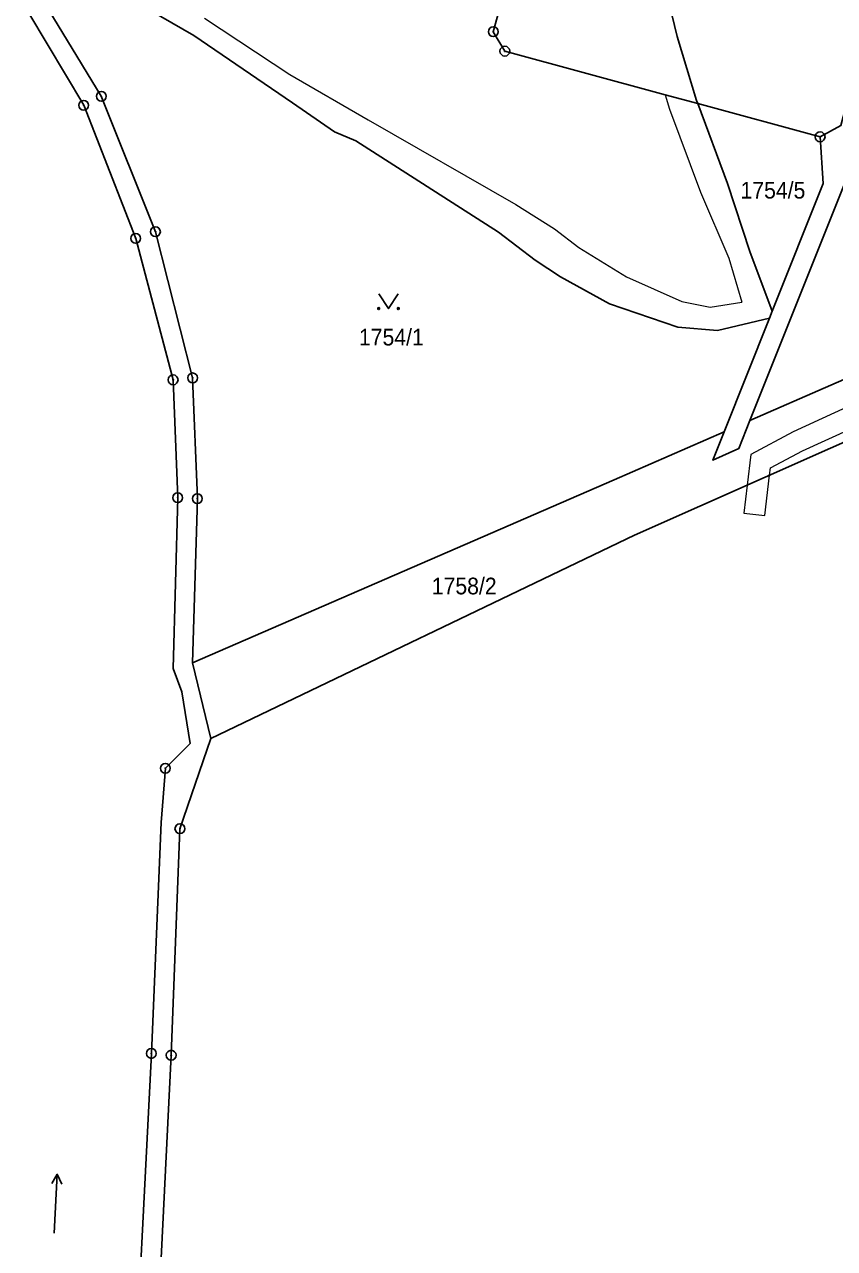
# Model space of a CAD drawing. Extents: x -679733 to -673243, y -1075091 to -1066557.
# Drawn here: x -676517.2 to -676434.7, y -1072173.4 to -1072048.7 of the extents above; entities that cross this region are included whole.
import ezdxf

# ---------------------------------------------------------------- set-up
doc = ezdxf.new("R2010")
doc.units = 0
doc.header["$LTSCALE"] = 0.68
for name, color, linetype, lineweight in [('1', 7, 'Continuous', 25), ('13', 7, 'Continuous', 13), ('3', 7, 'Continuous', 25), ('4', 7, 'Continuous', 13), ('8', 7, 'Continuous', 25)]:
    doc.layers.add(name, color=color, linetype=linetype, lineweight=lineweight)
doc.layers.add('2', color=7, linetype='Continuous')

msp = doc.modelspace()

# ---------------------------------------------------------------- linework, layer by layer
at = {"layer": '1'}
for p, q in [((-676448.65, -1072056.78), (-676436.18, -1072060.17)), ((-676441.35, -1072078.63), (-676441.07, -1072077.93)), ((-676445.97, -1072090.24), (-676441.35, -1072078.63)), ((-676498.25, -1072121.48), (-676500.11, -1072113.78))]:
    msp.add_line(p, q, dxfattribs=at)
for points in [[(-676500.11, -1072113.78), (-676499.62, -1072097.03), (-676500.1, -1072084.73), (-676503.89, -1072069.84), (-676509.41, -1072056.04), (-676517.24, -1072043.14), (-676527.22, -1072031.51), (-676540.33, -1072017.45), (-676546.23, -1072009.34), (-676548.7, -1071999.72), (-676547, -1071992.02)], [(-676441.35, -1072078.63), (-676446.64, -1072079.9), (-676450.67, -1072079.56), (-676457.64, -1072077.18), (-676462.64, -1072074.44), (-676465.22, -1072072.72), (-676468.93, -1072069.87), (-676483.47, -1072060.58), (-676485.65, -1072059.67), (-676489.93, -1072056.7), (-676499.98, -1072049.83), (-676506.93, -1072045.81), (-676510.86, -1072043.21), (-676523.71, -1072034.33), (-676526.92, -1072028.9), (-676528.54, -1072023.25), (-676530.38, -1072021.18), (-676531.08, -1072019.23), (-676530.64, -1072016.6), (-676531.69, -1072011.51), (-676534.93, -1072005.54), (-676543.94, -1071997.47), (-676546.26, -1071993.04), (-676547, -1071992.02)], [(-676448.65, -1072056.78), (-676451.96, -1072055.88), (-676468.3, -1072051.44), (-676469.48, -1072049.46), (-676462.13, -1072022.99), (-676460.57, -1072017.38), (-676461.53, -1072015.53)], [(-676448.65, -1072056.78), (-676448.76, -1072056.48), (-676450.74, -1072049.94), (-676454.08, -1072036.2), (-676457.34, -1072027.31), (-676460.57, -1072017.38)], [(-676541.89, -1072018.69), (-676528.74, -1072032.82), (-676518.66, -1072044.42), (-676511.2, -1072056.95), (-676505.9, -1072070.52), (-676502.09, -1072084.93), (-676501.62, -1072096.94), (-676502.1, -1072114.34), (-676501.22, -1072116.73), (-676500.34, -1072121.98), (-676502.88, -1072124.51), (-676503.32, -1072130.04), (-676504.31, -1072153.57), (-676506.28, -1072192.84), (-676507.47, -1072212.67), (-676507.15, -1072233.46), (-676502.3, -1072253.2), (-676493.52, -1072270.33), (-676481.52, -1072286.7), (-676450.04, -1072327.35), (-676442.42, -1072339.58), (-676438, -1072351.9), (-676440.64, -1072365.35), (-676434.8, -1072359.89)], [(-676412.72, -1072028.49), (-676415.04, -1072029.73), (-676423.02, -1072046.32), (-676428.56, -1072053.03), (-676432.42, -1072061.72), (-676443.33, -1072089.08)], [(-676436.18, -1072060.17), (-676434.07, -1072059.03), (-676432.82, -1072054.31)], [(-676441.07, -1072077.93), (-676443.33, -1072071.86), (-676445.6, -1072064.92), (-676448.65, -1072056.78)], [(-676441.07, -1072077.93), (-676435.88, -1072064.92), (-676436.18, -1072060.17)], [(-676428.47, -1072088.93), (-676426.88, -1072082.04), (-676426.83, -1072081.87), (-676443.33, -1072089.08)], [(-676428.47, -1072088.93), (-676455.09, -1072100.76), (-676498.25, -1072121.48)], [(-676443.33, -1072089.08), (-676444.46, -1072091.92), (-676447.12, -1072093.11), (-676445.97, -1072090.24)], [(-676445.97, -1072090.24), (-676457.17, -1072095.13), (-676500.11, -1072113.78)], [(-676498.25, -1072121.48), (-676501.4, -1072130.67), (-676502.29, -1072153.75), (-676504.21, -1072193.03), (-676505.46, -1072212.8), (-676505.16, -1072233.19), (-676500.12, -1072252.58), (-676491.86, -1072269.13), (-676479.84, -1072285.61), (-676448.34, -1072326.26), (-676440.47, -1072338.92), (-676436.01, -1072351.82), (-676434.8, -1072359.89)]]:
    msp.add_lwpolyline(points, dxfattribs=at)
at = {"layer": '13'}
msp.add_lwpolyline([(-676430.51, -1072086.37), (-676438.91, -1072090.24), (-676443.25, -1072092.53), (-676443.62, -1072095.66), (-676443.95, -1072098.53), (-676441.81, -1072098.77), (-676441.33, -1072094.64), (-676441.24, -1072093.91), (-676437.97, -1072092.18), (-676430.31, -1072088.67)], dxfattribs=at)
at = {"layer": '3'}
msp.add_line((-676513.894, -1072165.887), (-676513.444, -1072166.889), dxfattribs=at)
for points in [[(-676481.15, -1072076.169), (-676480.15, -1072077.67), (-676479.15, -1072076.169)], [(-676514.208, -1072171.879), (-676513.894, -1072165.887), (-676514.445, -1072166.837)]]:
    msp.add_lwpolyline(points, dxfattribs=at)
for centre in [(-676481.15, -1072077.6695), (-676479.15, -1072077.6695)]:
    msp.add_circle(centre, 0.1, dxfattribs=at)
at = {"layer": '4'}
for p, q in [((-676498.88, -1072048.06), (-676490.19, -1072053.83)), ((-676490.19, -1072053.83), (-676482.22, -1072058.42)), ((-676451.96, -1072055.88), (-676451.52, -1072057.35)), ((-676451.52, -1072057.35), (-676448.38, -1072065.79)), ((-676482.22, -1072058.42), (-676467.19, -1072067.08)), ((-676448.38, -1072065.79), (-676445.49, -1072072.53)), ((-676467.19, -1072067.08), (-676463.24, -1072069.55)), ((-676463.24, -1072069.55), (-676460.77, -1072071.44)), ((-676460.77, -1072071.44), (-676455.92, -1072074.44)), ((-676445.49, -1072072.53), (-676444.15, -1072077.01)), ((-676455.92, -1072074.44), (-676450.26, -1072076.94)), ((-676450.26, -1072076.94), (-676447.38, -1072077.54)), ((-676447.38, -1072077.54), (-676444.15, -1072077.01))]:
    msp.add_line(p, q, dxfattribs=at)
at = {"layer": '8'}
for centre, radius in [((-676469.48, -1072049.4599), 0.5), ((-676469.48, -1072049.4599), 0.0303), ((-676468.3, -1072051.4399), 0.5), ((-676468.3, -1072051.4399), 0.0303), ((-676509.41, -1072056.0399), 0.5), ((-676511.2, -1072056.9499), 0.5), ((-676511.2, -1072056.9499), 0.0303), ((-676509.41, -1072056.0399), 0.0303), ((-676436.18, -1072060.1699), 0.5), ((-676436.18, -1072060.1699), 0.0303), ((-676503.89, -1072069.8399), 0.5), ((-676505.9, -1072070.5199), 0.5), ((-676505.9, -1072070.5199), 0.0303), ((-676503.89, -1072069.8399), 0.0303), ((-676502.09, -1072084.9299), 0.5), ((-676500.1, -1072084.7299), 0.5), ((-676502.09, -1072084.9299), 0.0303), ((-676500.1, -1072084.7299), 0.0303), ((-676501.62, -1072096.9399), 0.5), ((-676501.62, -1072096.9399), 0.0303), ((-676499.62, -1072097.0299), 0.5), ((-676499.62, -1072097.0299), 0.0303), ((-676502.88, -1072124.5099), 0.5), ((-676502.88, -1072124.5099), 0.0303), ((-676501.4, -1072130.6699), 0.5), ((-676501.4, -1072130.6699), 0.0303), ((-676504.31, -1072153.5699), 0.5), ((-676504.31, -1072153.5699), 0.0303), ((-676502.29, -1072153.7499), 0.5), ((-676502.29, -1072153.7499), 0.0303)]:
    msp.add_circle(centre, radius, dxfattribs=at)

# ---------------------------------------------------------------- texts
at = {"layer": '2', "width": 0.95}
for s, p in [('1754/5', (-676444.29, -1072066.46)), ('1754/1', (-676483.16, -1072081.43)), ('1758/2', (-676475.74, -1072106.79))]:
    msp.add_text(s, height=1.7, dxfattribs=at).set_placement(p)

doc.saveas('drawing.dxf')
